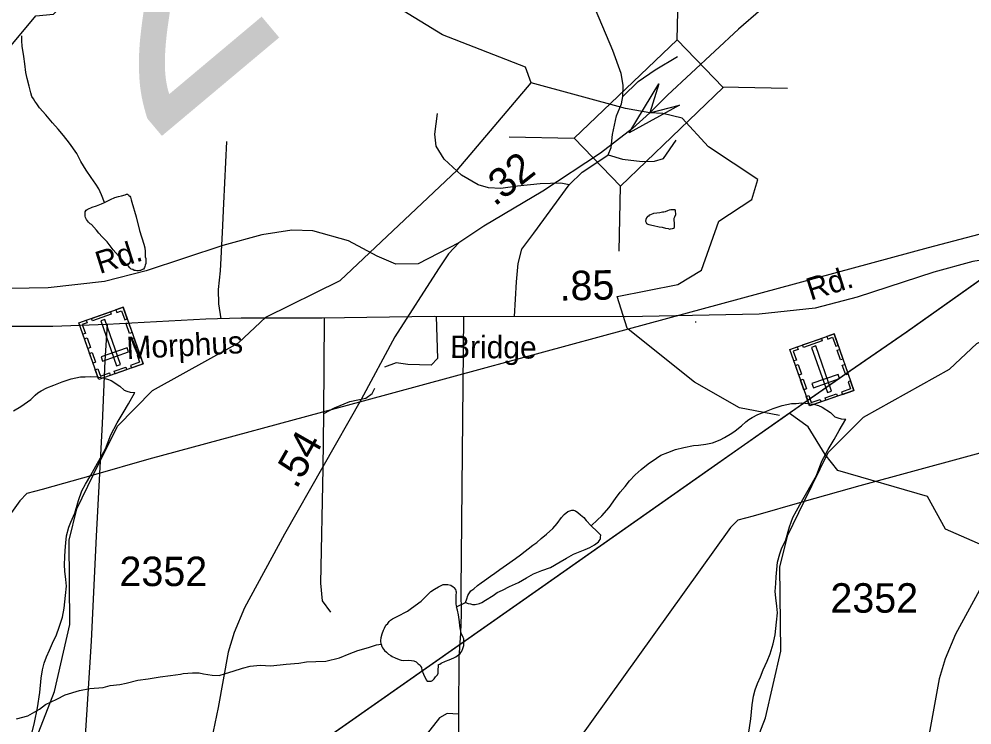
# Model space of a CAD drawing. Extents: x 2169602 to 2449496, y 721995 to 810662.
# Drawn here: x 2437380 to 2441422, y 802569 to 805565 of the extents above; entities that cross this region are included whole.
import ezdxf

# ---------------------------------------------------------------- set-up
doc = ezdxf.new("R2010")
doc.units = 0
doc.layers.add('Default', color=7, linetype='Continuous')

msp = doc.modelspace()

# ---------------------------------------------------------------- linework, layer by layer
at = {"layer": 'Default'}
for p, q in [((2440171.8, 805477), (2440177.4, 805752.9)), ((2440362.9, 805277.9), (2440638.9, 805272.3)), ((2439459, 805064.8), (2439734.9, 805059.3)), ((2439924.9, 804579.7), (2439930.5, 804855.6)), ((2438673.3, 803891.4), (2438675.9, 804295.4)), ((2439265.5, 804302.6), (2439253.8, 803141.7)), ((2440251, 804278.1), (2440250.9, 804281.4)), ((2439964.1, 804249.4), (2438839.5, 803943.9)), ((2439235.3, 803070.3), (2439273.2, 803088.5)), ((2439245, 802855.7), (2439243.3, 802615.8))]:
    msp.add_line(p, q, dxfattribs=at)
for points in [[(2439941, 805236.1), (2439942.9, 805285.4), (2439933.4, 805334.8), (2439899.3, 805432.3), (2439793.7, 805681.4), (2439748.5, 805779.5), (2439741, 805809.7), (2439736, 805919.7)], [(2436693.4, 804931.7), (2437080.6, 804943.2), (2437196.5, 805052.4), (2437310.5, 805410.9), (2437450.5, 805578.5), (2437525.6, 805586.8), (2437625.7, 805686.5), (2437691.5, 805796.7), (2437690.8, 805873.5)], [(2439552.6, 805294.6), (2439527.6, 805360.7), (2439176.7, 805499.1), (2438866.7, 805689.2), (2438799.7, 805821.7)], [(2440583.7, 805636.5), (2440526.1, 805604.1), (2440431.4, 805522.4), (2440131.1, 805241.8), (2440055.3, 805166.8)], [(2437741.7, 804787), (2437729.6, 804818.9), (2437717.5, 804845.1), (2437705, 804864.8), (2437685.1, 804893), (2437664.8, 804924.4), (2437642.3, 804960.3), (2437624.2, 804994.2), (2437594.1, 805038.2), (2437567.8, 805071.7), (2437545.7, 805097.8), (2437521.5, 805125.4), (2437493.6, 805159.2), (2437466.9, 805189.2), (2437455.3, 805205.1), (2437447.1, 805216.9), (2437441.1, 805226.8), (2437434.5, 805237.1), (2437430.4, 805252.7), (2437422.9, 805280.6), (2437414, 805312.8), (2437408.1, 805338.4), (2437403.6, 805374.8), (2437399.5, 805406.7), (2437393.3, 805450.6), (2437390.9, 805472.5), (2437391.3, 805494.3)], [(2439941, 805236.1), (2440005.5, 805300.6), (2440077.6, 805350), (2440172.5, 805407)], [(2437694.7, 803629.9), (2437796.7, 803838.1), (2437945.6, 803989.2), (2438310.6, 804191.6), (2438426.7, 804300.8), (2438741.6, 804455.1), (2439238.7, 804923.8), (2439552.6, 805294.6)], [(2439964.1, 804249.4), (2439959.6, 804253), (2439916.6, 804388.4), (2440174.7, 804438.8), (2440274.6, 804499.1), (2440347.6, 804707.5), (2440488.7, 804799.7), (2440513.7, 804884.5), (2440304.7, 805023.3), (2440192.4, 805144.8), (2440111, 805164.6), (2440055.3, 805166.8), (2439952, 805185.9), (2439552.6, 805294.6)], [(2439856.5, 804973.1), (2439878.3, 804989.2), (2439891.6, 805019.6), (2439897.3, 805074.7), (2439914.4, 805154.4), (2439935.3, 805205.7), (2439941, 805236.1)], [(2440710.5, 803517.1), (2440812.6, 803725.2), (2440961.4, 803876.3), (2441326.4, 804078.8), (2441442.5, 804188), (2441757.5, 804342.2), (2442254.5, 804810.9), (2442568.4, 805181.8)], [(2439713.2, 804862), (2439678.1, 804868.6), (2439590.8, 804866.7), (2439494, 804855.4), (2439423.8, 804845.9), (2439370.7, 804849.7), (2439327, 804861.1), (2439256.8, 804902.8), (2439182.8, 804971.2), (2439148.6, 805026.2), (2439142.9, 805077.5), (2439154.3, 805164.9)], [(2440055.3, 805166.8), (2439982, 805100.8), (2439846, 804996.7), (2439602.2, 804835.5), (2439351.6, 804685.7), (2439245.9, 804615.6)], [(2439878.3, 804989.2), (2439939.1, 804970.2), (2440022.6, 804960.7), (2440075.7, 804962.6), (2440113.7, 804974), (2440166.8, 805051.9)], [(2438236.9, 804293), (2438227.7, 804357.1), (2438225.6, 804417.6), (2438234, 804496.8), (2438242.3, 804659.4), (2438248.5, 804782.4), (2438261, 805045)], [(2439713.2, 804862), (2439769.2, 804916.1), (2439856.5, 804973.1)], [(2439481.7, 804302.3), (2439489.3, 804450), (2439496.9, 804527.8), (2439512.1, 804588.6), (2439563.3, 804656.9), (2439713.2, 804862)], [(2437741.7, 804787), (2437767.6, 804799.4), (2437785.6, 804807.6), (2437801.6, 804811.7), (2437813.7, 804815.5), (2437829.7, 804819.6), (2437835.6, 804821.9), (2437839.3, 804821.8), (2437843.6, 804819.9), (2437845.7, 804816), (2437849.6, 804813.8), (2437851.8, 804809.8), (2437855.3, 804797.9), (2437858, 804787.8), (2437876.2, 804726.2), (2437890.8, 804668.4), (2437908.6, 804610.5), (2437913.3, 804594.4), (2437914.8, 804578.4), (2437915.4, 804556.4), (2437917, 804548.4), (2437917.7, 804536.6), (2437917.7, 804528.5), (2437915.4, 804520.7), (2437913.5, 804514.5), (2437911.5, 804510.3), (2437907.6, 804504.4), (2437903.5, 804502.2), (2437895.5, 804498.5), (2437891.8, 804498.3), (2437885.9, 804496.3), (2437879.5, 804496.5), (2437873.8, 804498.2), (2437868, 804498.3), (2437861.7, 804502), (2437855.7, 804504.2), (2437849.6, 804510), (2437843.6, 804516.1), (2437827.6, 804531.9), (2437801.2, 804559.8), (2437779.2, 804585.5), (2437753, 804619.5), (2437732.7, 804641.2), (2437718.5, 804657.1), (2437708.5, 804669.2), (2437686.6, 804692.8), (2437682, 804696.7), (2437674.3, 804702.8), (2437670.6, 804708.6), (2437666.5, 804714.9), (2437662.2, 804722.8), (2437660.3, 804728.8), (2437659.9, 804734.5), (2437660.1, 804742.6), (2437660.3, 804746.6), (2437664.2, 804754.6), (2437668.3, 804756.8), (2437672, 804758.6), (2437690, 804766.9), (2437708.1, 804773.1), (2437729.8, 804781.2), (2437741.7, 804787)], [(2441886.9, 804765.8), (2441235.9, 804594.9), (2439964.1, 804249.4)], [(2437753.9, 804269.2), (2437522.6, 804260.9), (2437193.5, 804260.9), (2437051.2, 804273.4), (2436942.4, 804296.5), (2436824.1, 804335.2), (2436742.5, 804357.2), (2436550.5, 804373.9), (2436239.7, 804403.3), (2435852.1, 804423.2), (2435717.1, 804446.2), (2435554.9, 804501.7), (2435317.9, 804592.8), (2435103.4, 804678.7), (2434946.4, 804722.6)], [(2440097.4, 804743.5), (2440085.1, 804741.3), (2440071.1, 804739.4), (2440059, 804735.1), (2440053.3, 804733.2), (2440049.6, 804729.3), (2440045.3, 804727.1), (2440041.4, 804721.2), (2440039.1, 804715), (2440037.3, 804707.2), (2440039.3, 804701.2), (2440041.6, 804697.2), (2440047.7, 804695.1), (2440051.6, 804693.2), (2440071.3, 804689.4), (2440095.5, 804683.8), (2440107.4, 804681.5), (2440121.8, 804677.8), (2440133.2, 804676), (2440139.8, 804673.8), (2440143.5, 804675.7), (2440151.7, 804676.1), (2440155.8, 804677.9), (2440159.5, 804680.2), (2440159.5, 804698), (2440159.3, 804713.9), (2440159.3, 804720), (2440161.1, 804726.2), (2440165.4, 804736.1), (2440165.2, 804740.2), (2440164.8, 804747.9), (2440165, 804752), (2440162.8, 804756), (2440159.1, 804756.1), (2440155.2, 804755.9), (2440144.9, 804755.8), (2440136.9, 804753.8), (2440131, 804751.8), (2440120.9, 804747.7), (2440115.2, 804745.7), (2440109.2, 804745.4), (2440097.4, 804743.5)], [(2439245.9, 804615.6), (2439072.7, 804526.6), (2438977.5, 804525.5), (2438899, 804559), (2438776.6, 804624), (2438625.4, 804666.9), (2438536.4, 804669), (2438409.8, 804649.1), (2438244.5, 804604.1), (2437918.5, 804497.2), (2437741.7, 804451.2), (2437503.6, 804425), (2436937.5, 804414.5), (2436125, 804415.6), (2435649.4, 804408.2), (2435306.2, 804408.2), (2435155.5, 804404.1), (2434738, 804382.1)], [(2439245.9, 804615.6), (2439201.4, 804569.5), (2439159.5, 804505.6), (2438973.8, 804216.6), (2438831.5, 803950.6), (2438506.1, 803378.9), (2438336.6, 803066.9), (2438292.6, 802962.2), (2438267.5, 802878.4), (2438224.6, 802643.8), (2438174.4, 802405.1), (2438114.8, 802118.9)], [(2438412.3, 802323.7), (2439600.4, 803157), (2440304.7, 803652.6), (2440634.3, 803883.8), (2440707.3, 803934.9), (2440907.4, 804073.8), (2441146.7, 804239.8), (2441601.9, 804562)], [(2438412.3, 802323.6), (2439600.4, 803157), (2440304.7, 803652.6), (2440634.3, 803883.8), (2440707.3, 803934.9), (2440907.4, 804073.8), (2441146.7, 804239.8), (2441601.9, 804561.9)], [(2442261.7, 804502.7), (2442088.5, 804413.7), (2441993.3, 804412.7), (2441914.8, 804446.2), (2441792.4, 804511.1), (2441641.2, 804554.1), (2441552.2, 804556.1), (2441425.6, 804536.3), (2441260.3, 804491.2), (2440934.4, 804384.4), (2440757.5, 804338.3), (2440519.5, 804312.2), (2439953.4, 804301.7), (2439140.8, 804302.7), (2438665.3, 804295.4), (2438322, 804295.4), (2438171.4, 804291.2), (2437753.9, 804269.2)], [(2438409.4, 802321.7), (2439597.5, 803155), (2440301.9, 803650.6), (2440631.4, 803881.9), (2440704.4, 803933), (2440904.5, 804071.9), (2441143.8, 804237.9), (2441599, 804560)], [(2442261.7, 804502.7), (2442217.2, 804456.7), (2442175.4, 804392.8), (2441989.6, 804103.8), (2441847.3, 803837.8), (2441521.9, 803266.1), (2441352.4, 802954), (2441308.4, 802849.3), (2441283.3, 802765.6), (2441240.4, 802531), (2441190.2, 802292.3), (2441130.7, 802006.1)], [(2439149, 804302.9), (2439154.5, 804124.9), (2439127.4, 804095.7), (2439029.5, 804099.9), (2438979.5, 804106.1), (2438929.5, 804087.4)], [(2437753.9, 804269.2), (2437743.4, 804114.3), (2437732.9, 803848.3), (2437706.8, 803370.8), (2437685.8, 802924.7), (2437651.3, 802388.6), (2437634.6, 802256.7), (2437615.7, 802164.5), (2437554, 802047.2), (2437459.8, 801953), (2437355.2, 801879.7)], [(2440605.7, 803883.4), (2440436.6, 803915.2), (2440244.7, 804024.1), (2439964.1, 804249.4)], [(2437355.9, 803902.6), (2437387.9, 803920.9), (2437401.8, 803931), (2437429.3, 803951.1), (2437447.5, 803969.1), (2437459, 803979.1), (2437473.2, 803987.5), (2437497.4, 803999.7), (2437527.1, 804011.8), (2437563, 804025.9), (2437600.7, 804038.4), (2437640.7, 804046.6), (2437660.8, 804046.8), (2437682.7, 804048.8), (2437710.4, 804047), (2437734.4, 804043), (2437754.7, 804037.5), (2437770.7, 804031.4), (2437806.8, 804007.7), (2437825, 803989.9), (2437836.7, 803985.7), (2437851.3, 803981.9), (2437871, 803980.2)], [(2438673.3, 803891.4), (2438717.9, 803915.2), (2438782.4, 803941.7), (2438850.7, 803956.9), (2438877.3, 803975.9), (2438888.7, 803998.7)], [(2437425.2, 802499.6), (2437444.9, 802579.8), (2437458.2, 802641.8), (2437468.1, 802707.7), (2437473.8, 802767.7), (2437479.7, 802803.7), (2437486.9, 802831.8), (2437496.8, 802857.9), (2437508.7, 802886.2), (2437521, 802915.9), (2437538, 802952.3), (2437550.1, 802984.1), (2437563.6, 803026.3), (2437571.6, 803064.4), (2437577.1, 803118.4), (2437580.8, 803158.4), (2437578.8, 803186.3), (2437574.5, 803222.2), (2437572, 803248.5), (2437573.9, 803282.4), (2437575.9, 803310.4), (2437578, 803342.2), (2437581.6, 803372.4), (2437591.5, 803408.3), (2437598.9, 803430.3), (2437616.7, 803468.5), (2437632.5, 803522.5), (2437646, 803562.7), (2437662.2, 803590.7), (2437683.8, 803628.8), (2437746.7, 803741.4), (2437768.7, 803801.3), (2437796.1, 803851.5), (2437821.8, 803893.9), (2437843.5, 803932), (2437871, 803980.2)], [(2438839.5, 803943.9), (2437930.1, 803696.9), (2437694.7, 803629.9)], [(2439806.8, 803414), (2439834.1, 803440.3), (2439852.1, 803456.2), (2439883.5, 803492.4), (2439909.5, 803530.7), (2439929.6, 803556.8), (2439951.4, 803580.7), (2439969, 803605.2), (2439993, 803631.2), (2440018.8, 803653.3), (2440048.8, 803677.5), (2440084.2, 803701.8), (2440102.3, 803714), (2440132, 803726.2), (2440163.8, 803738.4), (2440200.1, 803746.8), (2440240.1, 803754.9), (2440262, 803756.9), (2440293.8, 803761.4), (2440321.7, 803767.4), (2440353.9, 803779.5), (2440371.7, 803789.8), (2440403.7, 803808.1), (2440417.6, 803818.2), (2440445.1, 803838.3), (2440463.4, 803856.3), (2440474.9, 803866.3), (2440489, 803874.7), (2440513.2, 803886.9), (2440542.9, 803899), (2440578.8, 803913.1), (2440616.5, 803925.6), (2440656.5, 803933.8), (2440676.6, 803934), (2440698.6, 803936), (2440726.2, 803934.2), (2440750.2, 803930.2), (2440770.5, 803924.6), (2440786.5, 803918.6), (2440822.6, 803894.9), (2440840.9, 803877.1), (2440852.6, 803872.9), (2440867.1, 803869.1), (2440886.8, 803867.3)], [(2438701.8, 803048.3), (2438667.6, 803095.8), (2438660, 803171.8), (2438669.5, 803657.9), (2438673.3, 803891.4)], [(2444159.4, 802035.8), (2444034.3, 802035), (2443761.1, 801973.9), (2443726.3, 801949.5), (2443611.3, 801774.7), (2443579.3, 801673.7), (2443471.4, 801538.1), (2443313.4, 801479.1), (2443130.5, 801502.5), (2442946.3, 801568.5), (2442753.4, 801749.7), (2442576.4, 802133.8), (2442573.3, 802514.4), (2442514.5, 802574.6), (2442314.4, 802604.9), (2442063.4, 802777.3), (2441744.5, 803161.1), (2441593.4, 803275.7), (2441309.4, 803399.6), (2441233.5, 803538.9), (2440853.5, 803648.7), (2440799.4, 803717.9), (2440727.2, 803835.1), (2440647, 803892.8)], [(2440474, 802529), (2440483.9, 802594.9), (2440489.6, 802654.9), (2440495.6, 802690.9), (2440502.7, 802719), (2440512.6, 802745.1), (2440524.5, 802773.3), (2440536.8, 802803.1), (2440553.8, 802839.4), (2440565.9, 802871.3), (2440579.4, 802913.5), (2440587.4, 802951.6), (2440593, 803005.5), (2440596.7, 803045.5), (2440594.6, 803073.5), (2440590.3, 803109.4), (2440587.8, 803135.7), (2440589.7, 803169.5), (2440591.7, 803197.6), (2440593.8, 803229.4), (2440597.5, 803259.6), (2440607.3, 803295.4), (2440614.7, 803317.4), (2440632.5, 803355.7), (2440648.3, 803409.7), (2440661.9, 803449.8), (2440678.1, 803477.8), (2440699.6, 803516), (2440762.5, 803628.5), (2440784.5, 803688.5), (2440812, 803738.7), (2440837.6, 803781), (2440859.3, 803819.2), (2440886.8, 803867.3)], [(2441855.3, 803831.1), (2440946, 803584), (2440710.5, 803517.1)], [(2437694.7, 803629.9), (2437477.6, 803568.2), (2437413.2, 803551.5), (2437382.6, 803520.1), (2434711.6, 799792.1)], [(2436287.6, 800908.5), (2436524.6, 801131.7), (2436671.6, 801482.9), (2436737.7, 801540.6), (2437094.7, 801710.4), (2437235.7, 801845.3), (2437318.8, 801971.6), (2437414.7, 802412.4), (2437529.8, 802711.8), (2437594.8, 802995.9), (2437591.7, 803353.5), (2437624.7, 803487.3), (2437694.7, 803629.9)], [(2440710.5, 803517.1), (2440493.4, 803455.3), (2440429.1, 803438.7), (2440398.4, 803407.3), (2437727.4, 799679.2)], [(2439303.5, 800795.7), (2439540.4, 801018.8), (2439687.5, 801370.1), (2439753.5, 801427.8), (2440110.5, 801597.6), (2440251.6, 801732.5), (2440334.6, 801858.7), (2440430.6, 802299.5), (2440545.6, 802599), (2440610.6, 802883.1), (2440607.5, 803240.6), (2440640.5, 803374.5), (2440710.5, 803517.1)], [(2439273.2, 803088.5), (2439278.8, 803104.3), (2439282.9, 803118.3), (2439288.4, 803126.4), (2439296.8, 803138.5), (2439308.5, 803146.9), (2439324.3, 803160.7), (2439340.3, 803172.9), (2439354.5, 803182.9), (2439379.9, 803201), (2439398.1, 803213.2), (2439419.9, 803229.4), (2439448, 803249.5), (2439485.5, 803275.9), (2439507.6, 803292), (2439558.9, 803332.1), (2439576.7, 803344.4), (2439595.2, 803360.3), (2439616.9, 803378.5), (2439644.6, 803402.7), (2439662.4, 803424.8), (2439680.5, 803449.2), (2439692.6, 803463.2), (2439707.8, 803475.5), (2439715.8, 803477.6), (2439724.2, 803481.6), (2439732.2, 803481.6), (2439736.1, 803479.4), (2439739.9, 803477.6), (2439750, 803471.6), (2439762.1, 803461.7), (2439776.2, 803449.8), (2439786.1, 803437.7), (2439806.8, 803414)], [(2439273.2, 803088.5), (2439284.9, 803084.3), (2439295.2, 803082.7), (2439303, 803080.7), (2439315.3, 803080.5), (2439332.9, 803084.7), (2439343, 803088.9), (2439358.8, 803099.1), (2439390.9, 803119.4), (2439408.6, 803131.3), (2439430.3, 803141.4), (2439460.3, 803157.6), (2439498.2, 803174.1), (2439532.2, 803194.2), (2439562.2, 803210.3), (2439598.1, 803224.4), (2439633.7, 803236.9), (2439675.6, 803261.3), (2439701.6, 803277.3), (2439731.5, 803293.5), (2439759.4, 803305.9), (2439781.2, 803313.9), (2439801.3, 803321.9), (2439821.1, 803333.9), (2439837.1, 803346.1), (2439840.8, 803350.4), (2439844.7, 803356.3), (2439846.8, 803360.4), (2439846.8, 803366.1), (2439847, 803374.2), (2439844.5, 803378.2), (2439832.6, 803390.2), (2439806.8, 803414)], [(2438916.3, 802912), (2438914.2, 802926.1), (2438916.3, 802940), (2438920.1, 802956.1), (2438925.7, 802971.9), (2438929.6, 802980.2), (2438935.9, 802992.2), (2438943.5, 803000), (2438949.5, 803008), (2438955.8, 803014.4), (2438963.4, 803020.1), (2438997.2, 803036.5), (2439013, 803044.7), (2439027.2, 803052.7), (2439045.2, 803064.9), (2439085.2, 803095), (2439104.7, 803115.2), (2439126.8, 803135.4), (2439142.4, 803145.6), (2439158.6, 803155.7), (2439170.7, 803161.6), (2439178.5, 803165.7), (2439186.5, 803165.7), (2439192.7, 803166), (2439198.6, 803165.9), (2439210.7, 803162), (2439220.8, 803156.1), (2439224.2, 803152.3), (2439230.6, 803144), (2439232.6, 803138.1), (2439234.5, 803134.1), (2439234.7, 803130), (2439232.9, 803122.2), (2439232.9, 803106.4), (2439233.1, 803082), (2439235.3, 803070.3)], [(2439253.8, 803141.7), (2439254.9, 803039.2), (2439252.2, 802958.6), (2439245, 802855.7)], [(2438916.3, 802912), (2438918.3, 802902), (2438922, 802896.1), (2438930.6, 802885.9), (2438938.6, 802878.2), (2438946.6, 802870.1), (2438956.2, 802864.2), (2438962.4, 802860.4), (2438974.7, 802854.5), (2438992.7, 802846.5), (2439000.5, 802844.5), (2439008.7, 802842.5), (2439032.9, 802844.9), (2439044.8, 802842.7), (2439054.7, 802840.8), (2439064.7, 802837.2), (2439072.7, 802829.1), (2439080.7, 802823.1), (2439082.6, 802819.1), (2439086.7, 802813.3), (2439088.9, 802801.2), (2439095.3, 802785.2), (2439107.4, 802761.5), (2439111.1, 802755.2), (2439121.3, 802755.3), (2439127.3, 802755.6), (2439133.2, 802757.6), (2439141.2, 802765.7), (2439146.9, 802773.7), (2439154.9, 802781.8), (2439157.2, 802789.6), (2439157.2, 802799.8), (2439158.6, 802821.9), (2439159, 802825.9), (2439164.8, 802827.8), (2439170.5, 802831.8), (2439189, 802840), (2439204.4, 802846.2), (2439224.4, 802854.1), (2439232.2, 802858.2), (2439238.6, 802862.1), (2439250.5, 802872.5), (2439254, 802876.4), (2439258.5, 802882.3), (2439262.6, 802894.2), (2439266.3, 802906.2), (2439266.3, 802916.3), (2439266.3, 802926.5), (2439266.3, 802934.2), (2439263.8, 802940.2), (2439255.8, 802958.5), (2439251.7, 802974.1), (2439249.7, 802990.3), (2439247.6, 803006.4), (2439243.3, 803036.2), (2439239, 803056.3), (2439235.3, 803070.3)], [(2437369.1, 802595.3), (2437417.1, 802607.9), (2437466.9, 802636.1), (2437492.4, 802656.2), (2437540.4, 802678.6), (2437576, 802696.7), (2437636.1, 802715.2), (2437680, 802723.6), (2437736, 802727.7), (2437766.3, 802736.1), (2437807.7, 802740.4), (2437833.8, 802746.6), (2437883.8, 802758.9), (2437927.5, 802765.3), (2437977.7, 802773.5), (2438021.6, 802779.9), (2438065.3, 802784.2), (2438075.3, 802788.4), (2438115.7, 802790.4), (2438143.4, 802790.7), (2438161.5, 802786.8), (2438199.6, 802781), (2438229.3, 802779.3), (2438255.4, 802787.5), (2438287.4, 802797.7), (2438327.1, 802810), (2438360.8, 802818.3), (2438403.2, 802822.4), (2438447.1, 802820.6), (2438513.1, 802827.3), (2438567.1, 802831.7), (2438598.6, 802837.9), (2438638.6, 802838), (2438680.6, 802840.5), (2438738.9, 802854.9), (2438780.7, 802871.3), (2438816.6, 802885.3), (2438862.3, 802897.5), (2438896.2, 802909.8), (2438916.3, 802912)], [(2439163.4, 802600.1), (2439081, 802494.8), (2439016.9, 802444.4), (2438920.8, 802389.5), (2438783.5, 802343.7)], [(2439243.3, 802615.8), (2439243.5, 802345.9), (2439236.5, 802165.1), (2439226.1, 802012.1), (2439212.2, 801914.7), (2439187.9, 801879.9), (2439149.7, 801848.6), (2439080.2, 801834.7), (2438850.8, 801831.3)], [(2439243.3, 802615.8), (2439196.4, 802617.5), (2439163.4, 802600.1)]]:
    msp.add_lwpolyline(points, dxfattribs=at)
for points in [[(2439734.9, 805059.3), (2440170.9, 805477.9), (2440366.5, 805274.3), (2439930.5, 804855.6)], [(2440181, 805200), (2439967.4, 805082.4), (2440093.6, 805291.1), (2440055.3, 805166.8)], [(2437905.6, 804101.6), (2437717.7, 804035.9), (2437633.7, 804276.2), (2437821.6, 804342)], [(2437771.1, 804312.2), (2437691, 804284.2), (2437687.3, 804294.9), (2437767.4, 804322.9)], [(2437790.4, 804331), (2437794.2, 804320.2), (2437814.9, 804327.4), (2437828.3, 804289.3), (2437838.8, 804293), (2437821.7, 804342)], [(2437664.9, 804287.2), (2437668.7, 804276.3), (2437648, 804269.1), (2437661.3, 804230.9), (2437650.8, 804227.3), (2437633.7, 804276.2)], [(2437793.1, 804093.3), (2437810.7, 804099.5), (2437743.7, 804290.9), (2437726.1, 804284.7)], [(2437844.7, 804276), (2437859, 804235.1), (2437848.3, 804231.3), (2437834, 804272.2)], [(2437668.3, 804211.8), (2437682.6, 804170.9), (2437671.8, 804167.1), (2437657.5, 804208)], [(2437866.9, 804212.5), (2437881.2, 804171.6), (2437870.4, 804167.9), (2437856.1, 804208.8)], [(2440921.5, 803988.8), (2440733.6, 803923.1), (2440649.5, 804163.4), (2440837.4, 804229.1)], [(2440787, 804199.3), (2440706.9, 804171.3), (2440703.1, 804182.1), (2440783.2, 804210.1)], [(2440806.2, 804218.2), (2440810, 804207.3), (2440830.8, 804214.6), (2440844.1, 804176.5), (2440854.6, 804180.1), (2440837.5, 804229.1)], [(2437844.7, 804152.4), (2437838.5, 804170), (2437727.4, 804131.1), (2437733.5, 804113.5)], [(2440680.8, 804174.4), (2440684.6, 804163.5), (2440663.8, 804156.2), (2440677.1, 804118.1), (2440666.6, 804114.4), (2440649.5, 804163.4)], [(2440808.9, 803980.5), (2440826.5, 803986.6), (2440759.6, 804178), (2440741.9, 804171.9)], [(2440860.5, 804163.1), (2440874.8, 804122.3), (2440864.1, 804118.5), (2440849.8, 804159.4)], [(2437690, 804149.6), (2437704.3, 804108.7), (2437693.5, 804104.9), (2437679.2, 804145.8)], [(2437891.4, 804142.5), (2437880.6, 804138.8), (2437891.3, 804108.4), (2437853, 804095), (2437856.7, 804084.5), (2437905.6, 804101.6)], [(2437703.3, 804076.8), (2437714.1, 804080.6), (2437724.7, 804050.2), (2437763, 804063.6), (2437766.6, 804053.1), (2437717.7, 804035.9)], [(2437835.7, 804077.2), (2437786.8, 804060.1), (2437783.1, 804070.8), (2437832, 804088)], [(2440684.1, 804099), (2440698.4, 804058.1), (2440687.6, 804054.3), (2440673.3, 804095.2)], [(2440882.7, 804099.7), (2440897, 804058.8), (2440886.3, 804055), (2440872, 804095.9)], [(2440705.8, 804036.7), (2440720.1, 803995.8), (2440709.4, 803992.1), (2440695.1, 804033)], [(2440860.5, 804039.6), (2440854.3, 804057.2), (2440743.2, 804018.3), (2440749.3, 804000.7)], [(2440907.2, 804029.7), (2440896.5, 804025.9), (2440907.1, 803995.6), (2440868.8, 803982.2), (2440872.5, 803971.7), (2440921.5, 803988.8)], [(2440719.2, 803964), (2440729.9, 803967.7), (2440740.5, 803937.3), (2440778.8, 803950.7), (2440782.5, 803940.2), (2440733.5, 803923.1)], [(2440851.6, 803964.4), (2440802.6, 803947.2), (2440798.9, 803958), (2440847.8, 803975.1)]]:
    msp.add_lwpolyline(points, close=True, dxfattribs=at)

# ---------------------------------------------------------------- texts
for s, height, rotation, p in [('209', 1066.27, 40, (2437930.8, 805023.4)), ('.32', 125, 38.5174, (2439397, 804767.6)), ('Rd.', 95, 17.4602, (2437721.7, 804482.9)), ('.85', 125, 1.3145, (2439673.9, 804370.2)), ('Rd.', 95, 17.4602, (2440737.5, 804370)), ('Morphus', 95, 2.9912, (2437837.8, 804121.8)), ('Bridge', 95, 359.4789, (2439207.9, 804127.3)), ('.54', 125, 60.3517, (2438556.5, 803567))]:
    msp.add_text(s, height=height, rotation=rotation, dxfattribs=at).set_placement(p)
for p in [(2437805.9, 803158.7), (2440821.7, 803045.9)]:
    msp.add_text('2352', height=125, dxfattribs=at).set_placement(p)

doc.saveas('drawing.dxf')
